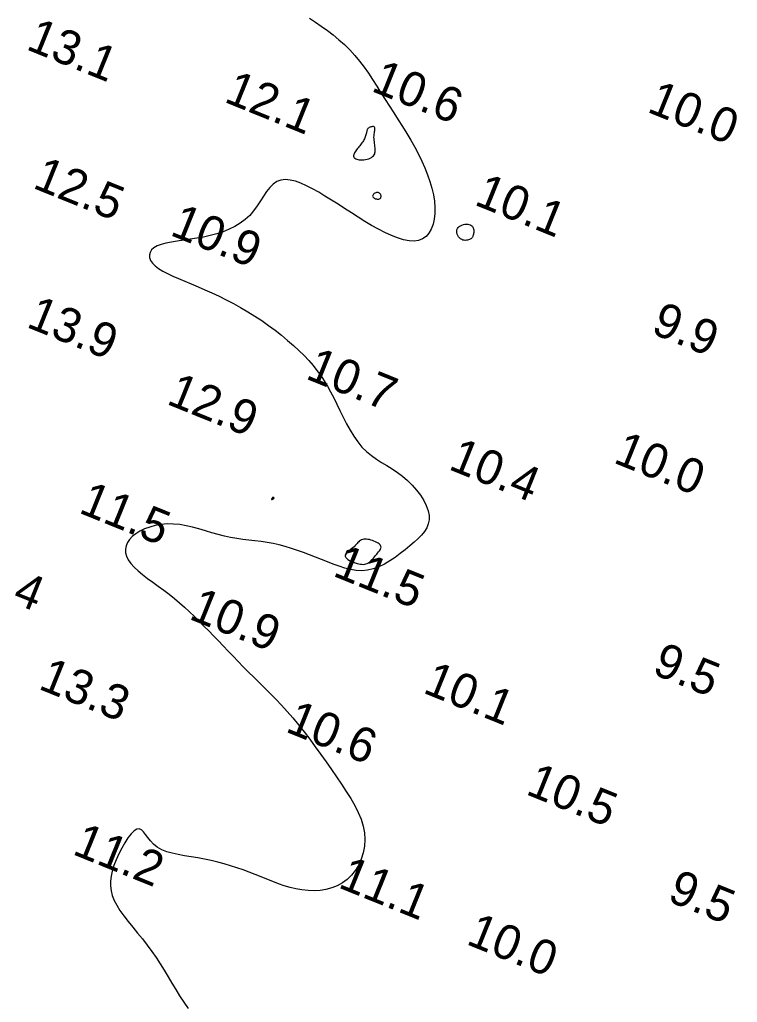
# Model space of a CAD drawing. Extents: x 3040093 to 3056816, y 408076 to 509144.
# Drawn here: x 3044023.5 to 3044127.5, y 439600.5 to 439742.8 of the extents above; entities that cross this region are included whole.
import ezdxf

# ---------------------------------------------------------------- set-up
doc = ezdxf.new("R2010")
doc.units = 0
doc.layers.add('V-CHAN-CONT-EL12-1112', color=7, linetype='Continuous')
doc.layers.add('V-TOPO-SOUN-0810', color=7, linetype='Continuous')

msp = doc.modelspace()

# ---------------------------------------------------------------- linework, layer by layer
at = {"layer": 'V-CHAN-CONT-EL12-1112'}
msp.add_lwpolyline([(3044065.47, 439743.02), (3044066.33, 439742.45), (3044067.19, 439741.86), (3044068.06, 439741.25), (3044068.91, 439740.6), (3044069.75, 439739.92), (3044070.56, 439739.21), (3044071.33, 439738.45), (3044072.05, 439737.65), (3044072.74, 439736.82), (3044073.39, 439735.95), (3044074.01, 439735.05), (3044074.62, 439734.13), (3044075.23, 439733.18), (3044075.83, 439732.23), (3044076.44, 439731.26), (3044077.06, 439730.28), (3044077.69, 439729.3), (3044078.33, 439728.32), (3044078.95, 439727.33), (3044079.57, 439726.34), (3044080.16, 439725.34), (3044080.73, 439724.34), (3044081.26, 439723.34), (3044081.75, 439722.33), (3044082.2, 439721.33), (3044082.59, 439720.34), (3044082.93, 439719.36), (3044083.21, 439718.39), (3044083.42, 439717.44), (3044083.57, 439716.51), (3044083.64, 439715.61), (3044083.63, 439714.75), (3044083.54, 439713.93), (3044083.37, 439713.18), (3044083.12, 439712.49), (3044082.78, 439711.9), (3044082.37, 439711.42), (3044081.87, 439711.05), (3044081.29, 439710.81), (3044080.63, 439710.72), (3044079.9, 439710.76), (3044079.1, 439710.92), (3044078.24, 439711.19), (3044077.34, 439711.54), (3044076.41, 439711.98), (3044075.45, 439712.48), (3044074.48, 439713.02), (3044073.5, 439713.6), (3044072.52, 439714.21), (3044071.55, 439714.83), (3044070.57, 439715.46), (3044069.61, 439716.08), (3044068.66, 439716.69), (3044067.72, 439717.27), (3044066.81, 439717.82), (3044065.92, 439718.31), (3044065.05, 439718.75), (3044064.22, 439719.12), (3044063.43, 439719.4), (3044062.68, 439719.58), (3044061.98, 439719.64), (3044061.33, 439719.57), (3044060.74, 439719.36), (3044060.21, 439719), (3044059.72, 439718.51), (3044059.27, 439717.92), (3044058.82, 439717.26), (3044058.37, 439716.55), (3044057.9, 439715.83), (3044057.38, 439715.12), (3044056.81, 439714.46), (3044056.16, 439713.86), (3044055.44, 439713.33), (3044054.66, 439712.86), (3044053.83, 439712.46), (3044052.96, 439712.1), (3044052.04, 439711.8), (3044051.1, 439711.54), (3044050.14, 439711.33), (3044049.16, 439711.15), (3044048.19, 439711), (3044047.23, 439710.86), (3044046.32, 439710.73), (3044045.46, 439710.6), (3044044.68, 439710.44), (3044043.98, 439710.26), (3044043.4, 439710.04), (3044042.93, 439709.76), (3044042.6, 439709.45), (3044042.38, 439709.1), (3044042.29, 439708.73), (3044042.31, 439708.34), (3044042.46, 439707.94), (3044042.73, 439707.54), (3044043.11, 439707.14), (3044043.61, 439706.77), (3044044.21, 439706.4), (3044044.9, 439706.04), (3044045.67, 439705.67), (3044046.51, 439705.31), (3044047.41, 439704.93), (3044048.35, 439704.54), (3044049.33, 439704.13), (3044050.33, 439703.7), (3044051.34, 439703.24), (3044052.37, 439702.75), (3044053.41, 439702.23), (3044054.45, 439701.69), (3044055.49, 439701.12), (3044056.52, 439700.51), (3044057.54, 439699.88), (3044058.55, 439699.22), (3044059.54, 439698.53), (3044060.5, 439697.82), (3044061.43, 439697.09), (3044062.31, 439696.36), (3044063.16, 439695.62), (3044063.95, 439694.88), (3044064.69, 439694.15), (3044065.36, 439693.43), (3044065.99, 439692.71), (3044066.56, 439691.99), (3044067.1, 439691.26), (3044067.6, 439690.5), (3044068.08, 439689.72), (3044068.54, 439688.9), (3044068.99, 439688.04), (3044069.44, 439687.13), (3044069.89, 439686.18), (3044070.36, 439685.23), (3044070.84, 439684.27), (3044071.35, 439683.35), (3044071.88, 439682.46), (3044072.46, 439681.64), (3044073.07, 439680.89), (3044073.73, 439680.24), (3044074.44, 439679.67), (3044075.17, 439679.16), (3044075.92, 439678.68), (3044076.69, 439678.21), (3044077.46, 439677.73), (3044078.22, 439677.23), (3044078.96, 439676.67), (3044079.68, 439676.05), (3044080.36, 439675.37), (3044080.98, 439674.66), (3044081.54, 439673.91), (3044082.02, 439673.16), (3044082.39, 439672.41), (3044082.66, 439671.68), (3044082.8, 439670.99), (3044082.81, 439670.35), (3044082.69, 439669.76), (3044082.46, 439669.2), (3044082.12, 439668.66), (3044081.69, 439668.14), (3044081.19, 439667.62), (3044080.62, 439667.1), (3044079.99, 439666.57), (3044079.32, 439666.02), (3044078.62, 439665.46), (3044077.88, 439664.92), (3044077.11, 439664.41), (3044076.33, 439663.95), (3044075.53, 439663.56), (3044074.71, 439663.26), (3044073.89, 439663.07), (3044073.07, 439662.99), (3044072.25, 439663.03), (3044071.43, 439663.15), (3044070.6, 439663.36), (3044069.76, 439663.62), (3044068.92, 439663.93), (3044068.08, 439664.27), (3044067.22, 439664.61), (3044066.36, 439664.96), (3044065.49, 439665.3), (3044064.62, 439665.63), (3044063.74, 439665.93), (3044062.85, 439666.22), (3044061.97, 439666.48), (3044061.09, 439666.71), (3044060.21, 439666.91), (3044059.33, 439667.07), (3044058.46, 439667.2), (3044057.58, 439667.31), (3044056.71, 439667.42), (3044055.83, 439667.53), (3044054.94, 439667.65), (3044054.05, 439667.8), (3044053.15, 439667.99), (3044052.23, 439668.23), (3044051.32, 439668.49), (3044050.39, 439668.77), (3044049.46, 439669.04), (3044048.54, 439669.29), (3044047.61, 439669.51), (3044046.69, 439669.67), (3044045.77, 439669.75), (3044044.87, 439669.76), (3044043.98, 439669.68), (3044043.14, 439669.53), (3044042.33, 439669.31), (3044041.58, 439669.03), (3044040.9, 439668.71), (3044040.31, 439668.34), (3044039.8, 439667.94), (3044039.39, 439667.51), (3044039.09, 439667.05), (3044038.9, 439666.58), (3044038.81, 439666.09), (3044038.84, 439665.58), (3044038.97, 439665.07), (3044039.22, 439664.54), (3044039.58, 439664.02), (3044040.06, 439663.49), (3044040.63, 439662.95), (3044041.29, 439662.42), (3044042, 439661.87), (3044042.77, 439661.32), (3044043.56, 439660.75), (3044044.36, 439660.17), (3044045.15, 439659.58), (3044045.92, 439658.97), (3044046.66, 439658.34), (3044047.39, 439657.69), (3044048.11, 439657.03), (3044048.81, 439656.36), (3044049.5, 439655.67), (3044050.19, 439654.97), (3044050.89, 439654.26), (3044051.58, 439653.54), (3044052.28, 439652.81), (3044052.98, 439652.08), (3044053.69, 439651.34), (3044054.41, 439650.59), (3044055.14, 439649.83), (3044055.89, 439649.07), (3044056.64, 439648.31), (3044057.42, 439647.55), (3044058.2, 439646.78), (3044059, 439645.99), (3044059.8, 439645.19), (3044060.62, 439644.36), (3044061.43, 439643.5), (3044062.25, 439642.6), (3044063.07, 439641.65), (3044063.89, 439640.66), (3044064.71, 439639.63), (3044065.52, 439638.57), (3044066.32, 439637.48), (3044067.11, 439636.38), (3044067.89, 439635.28), (3044068.65, 439634.18), (3044069.4, 439633.1), (3044070.12, 439632.04), (3044070.81, 439631), (3044071.45, 439629.97), (3044072.03, 439628.96), (3044072.53, 439627.97), (3044072.94, 439626.98), (3044073.25, 439625.99), (3044073.44, 439625.01), (3044073.5, 439624.03), (3044073.44, 439623.06), (3044073.26, 439622.12), (3044072.98, 439621.21), (3044072.6, 439620.36), (3044072.12, 439619.58), (3044071.57, 439618.87), (3044070.94, 439618.26), (3044070.24, 439617.75), (3044069.49, 439617.34), (3044068.7, 439617.03), (3044067.86, 439616.81), (3044067.01, 439616.67), (3044066.13, 439616.62), (3044065.26, 439616.64), (3044064.38, 439616.73), (3044063.52, 439616.88), (3044062.67, 439617.08), (3044061.83, 439617.34), (3044060.99, 439617.62), (3044060.15, 439617.94), (3044059.31, 439618.28), (3044058.46, 439618.62), (3044057.6, 439618.97), (3044056.73, 439619.3), (3044055.85, 439619.63), (3044054.95, 439619.94), (3044054.04, 439620.24), (3044053.12, 439620.52), (3044052.19, 439620.77), (3044051.24, 439621), (3044050.28, 439621.2), (3044049.31, 439621.37), (3044048.34, 439621.53), (3044047.39, 439621.68), (3044046.47, 439621.85), (3044045.6, 439622.04), (3044044.79, 439622.28), (3044044.06, 439622.57), (3044043.43, 439622.92), (3044042.89, 439623.36), (3044042.44, 439623.84), (3044042.06, 439624.33), (3044041.73, 439624.78), (3044041.42, 439625.17), (3044041.12, 439625.46), (3044040.81, 439625.6), (3044040.46, 439625.56), (3044040.06, 439625.31), (3044039.63, 439624.87), (3044039.18, 439624.29), (3044038.72, 439623.58), (3044038.27, 439622.79), (3044037.85, 439621.96), (3044037.47, 439621.1), (3044037.15, 439620.27), (3044036.9, 439619.48), (3044036.73, 439618.73), (3044036.64, 439618.01), (3044036.64, 439617.31), (3044036.73, 439616.62), (3044036.91, 439615.93), (3044037.18, 439615.23), (3044037.55, 439614.51), (3044038.02, 439613.76), (3044038.58, 439612.98), (3044039.2, 439612.17), (3044039.87, 439611.34), (3044040.56, 439610.49), (3044041.27, 439609.63), (3044041.96, 439608.74), (3044042.64, 439607.84), (3044043.27, 439606.93), (3044043.86, 439606.01), (3044044.43, 439605.09), (3044044.98, 439604.16), (3044045.54, 439603.23), (3044046.09, 439602.31), (3044046.66, 439601.39), (3044047.26, 439600.48), (3044047.89, 439599.57)], dxfattribs=at)
for points in [[(3044071.9, 439722.92), (3044071.96, 439722.82), (3044072.06, 439722.73), (3044072.18, 439722.66), (3044072.32, 439722.6), (3044072.49, 439722.55), (3044072.67, 439722.52), (3044072.88, 439722.51), (3044073.1, 439722.51), (3044073.34, 439722.53), (3044073.58, 439722.56), (3044073.82, 439722.62), (3044074.05, 439722.68), (3044074.26, 439722.76), (3044074.45, 439722.86), (3044074.62, 439722.97), (3044074.75, 439723.09), (3044074.85, 439723.22), (3044074.92, 439723.36), (3044074.96, 439723.51), (3044074.99, 439723.68), (3044075, 439723.86), (3044074.99, 439724.04), (3044074.98, 439724.24), (3044074.95, 439724.45), (3044074.92, 439724.67), (3044074.9, 439724.89), (3044074.87, 439725.11), (3044074.85, 439725.34), (3044074.83, 439725.57), (3044074.82, 439725.79), (3044074.83, 439726.01), (3044074.84, 439726.22), (3044074.87, 439726.42), (3044074.9, 439726.6), (3044074.93, 439726.78), (3044074.95, 439726.93), (3044074.95, 439727.06), (3044074.94, 439727.17), (3044074.9, 439727.25), (3044074.83, 439727.3), (3044074.73, 439727.33), (3044074.62, 439727.33), (3044074.5, 439727.31), (3044074.37, 439727.28), (3044074.25, 439727.23), (3044074.13, 439727.18), (3044074.03, 439727.11), (3044073.95, 439727.04), (3044073.89, 439726.97), (3044073.84, 439726.9), (3044073.81, 439726.81), (3044073.78, 439726.72), (3044073.76, 439726.62), (3044073.74, 439726.52), (3044073.71, 439726.4), (3044073.68, 439726.27), (3044073.65, 439726.14), (3044073.61, 439725.99), (3044073.56, 439725.85), (3044073.5, 439725.7), (3044073.44, 439725.55), (3044073.36, 439725.4), (3044073.28, 439725.24), (3044073.18, 439725.1), (3044073.08, 439724.95), (3044072.98, 439724.81), (3044072.86, 439724.67), (3044072.75, 439724.53), (3044072.63, 439724.39), (3044072.51, 439724.25), (3044072.39, 439724.11), (3044072.28, 439723.97), (3044072.17, 439723.82), (3044072.08, 439723.68), (3044071.99, 439723.54), (3044071.93, 439723.4), (3044071.88, 439723.27), (3044071.86, 439723.15), (3044071.86, 439723.03)], [(3044075.82, 439717.37), (3044075.79, 439717.46), (3044075.74, 439717.55), (3044075.68, 439717.62), (3044075.6, 439717.69), (3044075.51, 439717.74), (3044075.42, 439717.78), (3044075.31, 439717.79), (3044075.19, 439717.77), (3044075.07, 439717.74), (3044074.95, 439717.68), (3044074.84, 439717.61), (3044074.75, 439717.53), (3044074.68, 439717.44), (3044074.63, 439717.35), (3044074.62, 439717.26), (3044074.65, 439717.17), (3044074.72, 439717.08), (3044074.81, 439717), (3044074.91, 439716.94), (3044075.04, 439716.88), (3044075.16, 439716.84), (3044075.29, 439716.81), (3044075.41, 439716.8), (3044075.52, 439716.81), (3044075.61, 439716.84), (3044075.69, 439716.89), (3044075.75, 439716.95), (3044075.79, 439717.02), (3044075.83, 439717.1), (3044075.84, 439717.18), (3044075.84, 439717.28)], [(3044087.01, 439712.72), (3044087.16, 439712.86), (3044087.35, 439712.97), (3044087.55, 439713.06), (3044087.77, 439713.12), (3044087.99, 439713.17), (3044088.21, 439713.18), (3044088.41, 439713.18), (3044088.58, 439713.15), (3044088.74, 439713.1), (3044088.87, 439713.04), (3044088.98, 439712.95), (3044089.07, 439712.86), (3044089.14, 439712.75), (3044089.2, 439712.63), (3044089.24, 439712.51), (3044089.26, 439712.38), (3044089.27, 439712.25), (3044089.27, 439712.11), (3044089.26, 439711.98), (3044089.24, 439711.85), (3044089.22, 439711.73), (3044089.19, 439711.61), (3044089.16, 439711.5), (3044089.13, 439711.41), (3044089.09, 439711.32), (3044089.05, 439711.24), (3044089, 439711.17), (3044088.94, 439711.11), (3044088.86, 439711.05), (3044088.77, 439711), (3044088.66, 439710.96), (3044088.53, 439710.91), (3044088.38, 439710.87), (3044088.22, 439710.85), (3044088.05, 439710.84), (3044087.88, 439710.85), (3044087.7, 439710.89), (3044087.53, 439710.95), (3044087.37, 439711.05), (3044087.22, 439711.19), (3044087.08, 439711.36), (3044086.97, 439711.55), (3044086.89, 439711.75), (3044086.83, 439711.96), (3044086.81, 439712.17), (3044086.83, 439712.38), (3044086.9, 439712.56)], [(3044059.99, 439673.28), (3044060.02, 439673.28), (3044060.05, 439673.29), (3044060.08, 439673.31), (3044060.12, 439673.33), (3044060.16, 439673.36), (3044060.2, 439673.38), (3044060.23, 439673.4), (3044060.26, 439673.42), (3044060.29, 439673.44), (3044060.31, 439673.46), (3044060.32, 439673.47), (3044060.33, 439673.48), (3044060.34, 439673.49), (3044060.34, 439673.51), (3044060.34, 439673.52), (3044060.34, 439673.53), (3044060.34, 439673.54), (3044060.33, 439673.55), (3044060.32, 439673.55), (3044060.31, 439673.56), (3044060.3, 439673.57), (3044060.29, 439673.58), (3044060.28, 439673.58), (3044060.27, 439673.59), (3044060.26, 439673.59), (3044060.25, 439673.59), (3044060.25, 439673.6), (3044060.24, 439673.6), (3044060.23, 439673.6), (3044060.22, 439673.6), (3044060.21, 439673.6), (3044060.2, 439673.61), (3044060.19, 439673.61), (3044060.18, 439673.61), (3044060.17, 439673.61), (3044060.15, 439673.6), (3044060.14, 439673.6), (3044060.14, 439673.6), (3044060.12, 439673.59), (3044060.12, 439673.58), (3044060.11, 439673.57), (3044060.1, 439673.56), (3044060.09, 439673.55), (3044060.08, 439673.53), (3044060.07, 439673.51), (3044060.05, 439673.49), (3044060.04, 439673.46), (3044060.02, 439673.44), (3044060, 439673.41), (3044059.99, 439673.38), (3044059.97, 439673.35), (3044059.96, 439673.32), (3044059.96, 439673.3), (3044059.96, 439673.28), (3044059.97, 439673.28)], [(3044070.73, 439664.92), (3044070.87, 439664.77), (3044071.05, 439664.62), (3044071.28, 439664.48), (3044071.54, 439664.36), (3044071.81, 439664.24), (3044072.09, 439664.14), (3044072.36, 439664.05), (3044072.61, 439663.98), (3044072.85, 439663.93), (3044073.07, 439663.91), (3044073.28, 439663.9), (3044073.47, 439663.92), (3044073.66, 439663.97), (3044073.85, 439664.04), (3044074.03, 439664.14), (3044074.21, 439664.27), (3044074.39, 439664.42), (3044074.56, 439664.6), (3044074.73, 439664.78), (3044074.9, 439664.98), (3044075.06, 439665.17), (3044075.21, 439665.36), (3044075.35, 439665.54), (3044075.48, 439665.71), (3044075.6, 439665.86), (3044075.7, 439666.01), (3044075.77, 439666.14), (3044075.83, 439666.27), (3044075.85, 439666.39), (3044075.83, 439666.5), (3044075.78, 439666.62), (3044075.69, 439666.74), (3044075.57, 439666.86), (3044075.41, 439666.97), (3044075.23, 439667.08), (3044075.03, 439667.19), (3044074.82, 439667.28), (3044074.6, 439667.36), (3044074.38, 439667.43), (3044074.16, 439667.49), (3044073.95, 439667.53), (3044073.75, 439667.55), (3044073.56, 439667.55), (3044073.37, 439667.54), (3044073.19, 439667.5), (3044073.03, 439667.45), (3044072.88, 439667.38), (3044072.74, 439667.29), (3044072.61, 439667.18), (3044072.49, 439667.05), (3044072.36, 439666.92), (3044072.23, 439666.77), (3044072.09, 439666.62), (3044071.94, 439666.46), (3044071.77, 439666.3), (3044071.58, 439666.15), (3044071.38, 439665.99), (3044071.18, 439665.83), (3044071, 439665.68), (3044070.84, 439665.53), (3044070.73, 439665.37), (3044070.66, 439665.22), (3044070.66, 439665.07)]]:
    msp.add_lwpolyline(points, close=True, dxfattribs=at)

# ---------------------------------------------------------------- texts
at = {"layer": 'V-TOPO-SOUN-0810'}
for s, p in [('13.1 ', (3044024.26, 439738.58)), ('10.6 ', (3044074.26, 439732.54)), ('12.1 ', (3044052.94, 439730.97)), ('10.0 ', (3044114.22, 439729.52)), ('12.5 ', (3044025.22, 439718.5)), ('10.1 ', (3044089.19, 439716.07)), ('10.9 ', (3044045.1, 439711.67)), ('13.9 ', (3044024.3, 439698.35)), ('9.9', (3044114.79, 439697.45)), ('10.7 ', (3044064.75, 439690.87)), ('12.9 ', (3044044.61, 439687.2)), ('10.0 ', (3044109.34, 439678.7)), ('10.4 ', (3044085.45, 439677.75)), ('11.5 ', (3044031.88, 439671.45)), ('14.4 ', (3044013.63, 439661.9)), ('11.5 ', (3044068.69, 439662.3)), ('10.9 ', (3044047.85, 439656.06)), ('9.5', (3044114.95, 439648.11)), ('13.3 ', (3044026.04, 439645.93)), ('10.1 ', (3044081.74, 439645.37)), ('10.6 ', (3044061.83, 439639.73)), ('10.5 ', (3044096.64, 439630.67)), ('11.2 ', (3044030.96, 439621.98)), ('11.1 ', (3044069.47, 439617.15)), ('9.5', (3044117.15, 439615.2)), ('10.0 ', (3044088.01, 439608.95))]:
    msp.add_text(s, height=5, rotation=338, dxfattribs=at).set_placement(p)

doc.saveas('drawing.dxf')
